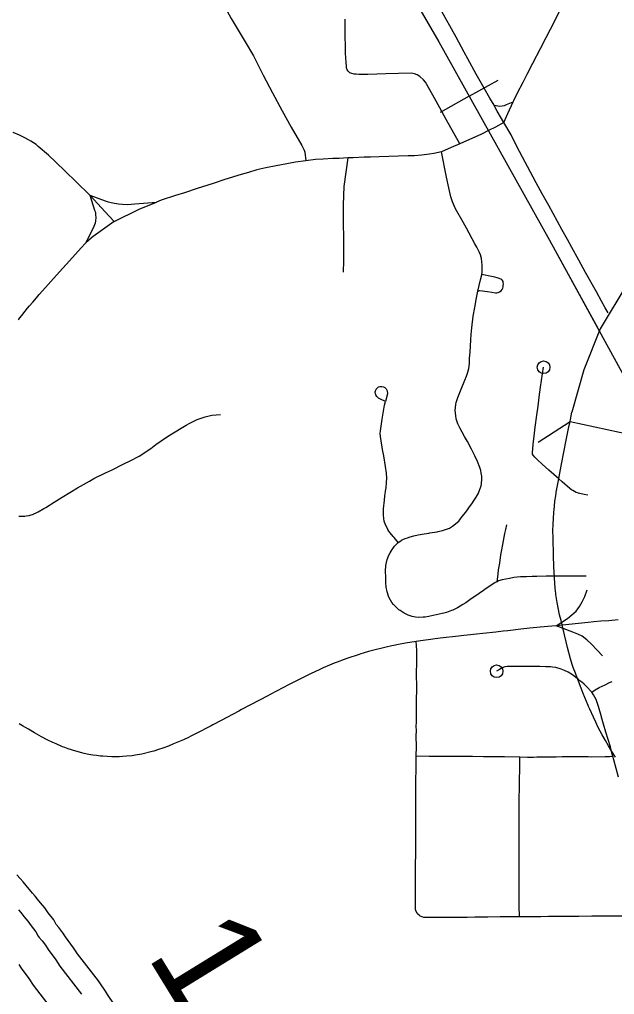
# Model space of a CAD drawing. Extents: x -19 to 366, y -4 to 359.
# Drawn here: x 153.543 to 153.989, y 194.655 to 195.386 of the extents above; entities that cross this region are included whole.
import ezdxf

# ---------------------------------------------------------------- set-up
doc = ezdxf.new("R2010")
doc.units = 0
for name, color, linetype in [('R_Contour Annot', 7, 'Continuous'), ('R_Exist Surface Annot', 7, 'Continuous'), ('R_Striping', 7, 'Continuous'), ('R_Vert Alg', 7, 'Continuous'), ('R_Water Annot', 7, 'Continuous'), ('Sheet Fence', 7, 'Continuous'), ('T_Vehicle Path Lt Minor', 7, 'Continuous')]:
    doc.layers.add(name, color=color, linetype=linetype)

msp = doc.modelspace()

# ---------------------------------------------------------------- linework, layer by layer
at = {"layer": 'R_Contour Annot'}
for p, q in [((153.96639, 195.12357), (153.95744, 195.0917)), ((153.95602, 195.08485), (154.00228, 195.07477)), ((153.94596, 195.03352), (153.94594, 195.03337)), ((153.94438, 194.96738), (153.94438, 194.96738)), ((153.94539, 194.9552), (153.94531, 194.95585)), ((153.95093, 194.92908), (153.95091, 194.92915)), ((153.95834, 194.90028), (153.95753, 194.90264)), ((153.96584, 194.88088), (153.96583, 194.88091)), ((153.96957, 194.87184), (153.96954, 194.8719))]:
    msp.add_line(p, q, dxfattribs=at)
for points in [[(154.00663, 195.20337), (154.00405, 195.19855), (153.99949, 195.18886), (153.97859, 195.15441), (153.96639, 195.12357)], [(153.95602, 195.08485), (153.95632, 195.08622), (153.95744, 195.0917)], [(153.94594, 195.03337), (153.9461, 195.03442), (153.94704, 195.03943), (153.9496, 195.05293), (153.95312, 195.07094), (153.95488, 195.07962), (153.95602, 195.08485)], [(153.94438, 194.96738), (153.94405, 194.9725), (153.94394, 194.97522), (153.94381, 194.97806), (153.94363, 194.98238), (153.94355, 194.98583), (153.94332, 194.99595), (153.94331, 194.99838), (153.94317, 195.00239), (153.94343, 195.00824), (153.94361, 195.01145), (153.94392, 195.01699), (153.94409, 195.01851), (153.94429, 195.02134), (153.9447, 195.02512), (153.94523, 195.02915), (153.94596, 195.03352)], [(153.94531, 194.95585), (153.94486, 194.95991), (153.94438, 194.96738)], [(153.95091, 194.92915), (153.94944, 194.93552), (153.94819, 194.93976), (153.94622, 194.94919), (153.94539, 194.9552)], [(153.95753, 194.90264), (153.95632, 194.90692), (153.95412, 194.91544), (153.95093, 194.92908)], [(153.96583, 194.88091), (153.96424, 194.88478), (153.96234, 194.89021), (153.9606, 194.89462), (153.96002, 194.8961), (153.95834, 194.90028)], [(153.96954, 194.8719), (153.96584, 194.88088)], [(153.99019, 194.83303), (153.98741, 194.83743), (153.98492, 194.84152), (153.98252, 194.84567), (153.98022, 194.84976), (153.97724, 194.85538), (153.97527, 194.8593), (153.97349, 194.86297), (153.97075, 194.86898), (153.96993, 194.87098), (153.96957, 194.87184)]]:
    msp.add_lwpolyline(points, dxfattribs=at)
at = {"layer": 'R_Exist Surface Annot'}
msp.add_line((153.60296, 194.66388), (153.60196, 194.66526), dxfattribs=at)
for points in [[(153.60196, 194.66526), (153.5863, 194.68553), (153.58334, 194.69021), (153.57736, 194.69828), (153.57526, 194.70141), (153.57225, 194.70537), (153.57033, 194.70768), (153.56847, 194.711), (153.56436, 194.71642), (153.56164, 194.72002), (153.55861, 194.72379), (153.55627, 194.72669), (153.55441, 194.72896), (153.55252, 194.73123), (153.54779, 194.73682), (153.54541, 194.73956), (153.54312, 194.74221), (153.54074, 194.7449)], [(153.54201, 194.7187), (153.54378, 194.71654), (153.54607, 194.7137), (153.54893, 194.71013), (153.55153, 194.7067), (153.55497, 194.70216), (153.55679, 194.69891), (153.55754, 194.69788), (153.55965, 194.69534), (153.56216, 194.69204), (153.56421, 194.68899), (153.57005, 194.68111), (153.5731, 194.67629), (153.58922, 194.65542)], [(153.54213, 194.6777), (153.5441, 194.67478), (153.54973, 194.66718), (153.55291, 194.66215), (153.56974, 194.64037)], [(153.61401, 194.64749), (153.60883, 194.65521), (153.60722, 194.65764), (153.60296, 194.66388)]]:
    msp.add_lwpolyline(points, dxfattribs=at)
at = {"layer": 'R_Striping'}
for points in [[(153.68931, 195.48329), (153.68915, 195.47289), (153.68903, 195.46504), (153.68985, 195.45634), (153.69085, 195.43881), (153.69091, 195.43151), (153.691, 195.42123), (153.69109, 195.41586), (153.69125, 195.41042), (153.6915, 195.40777), (153.69185, 195.40646), (153.69383, 195.40173), (153.6972, 195.39536), (153.70161, 195.38711), (153.71209, 195.36949), (153.71832, 195.35903), (153.72572, 195.34458), (153.73256, 195.33135), (153.73991, 195.3177), (153.74673, 195.30556), (153.75463, 195.29169), (153.75639, 195.28834), (153.75682, 195.2868), (153.75775, 195.28025)], [(153.91328, 195.32455), (153.91373, 195.32549), (153.91668, 195.33121), (153.92087, 195.33933), (153.92382, 195.34518), (153.92804, 195.35356), (153.93371, 195.36446), (153.93796, 195.37275), (153.94455, 195.38535), (153.9527, 195.40187), (153.95549, 195.40753), (153.95605, 195.40863)], [(153.89898, 195.32197), (153.89574, 195.32731), (153.89166, 195.33466), (153.88566, 195.34534), (153.87934, 195.35685), (153.87661, 195.36187), (153.87046, 195.37293), (153.85867, 195.39414)], [(153.87332, 195.29311), (153.86304, 195.31137), (153.85818, 195.32015), (153.85425, 195.32724), (153.85065, 195.33356), (153.84749, 195.33928), (153.84595, 195.34114), (153.84334, 195.34344), (153.84125, 195.34472), (153.83918, 195.34552), (153.8369, 195.34593), (153.82717, 195.34571), (153.8177, 195.34552), (153.80424, 195.34512), (153.79739, 195.34514), (153.79547, 195.34524), (153.79386, 195.34535), (153.79219, 195.34569), (153.79068, 195.34638), (153.78951, 195.34747), (153.78867, 195.34845), (153.78827, 195.35015), (153.78811, 195.3513), (153.78785, 195.35395), (153.78735, 195.36107), (153.78726, 195.3791), (153.78713, 195.38654)], [(153.89898, 195.32197), (153.90331, 195.3214), (153.90506, 195.32148), (153.90687, 195.32188), (153.9083, 195.32244), (153.91328, 195.32455)], [(153.90638, 195.30896), (153.90141, 195.31759), (153.89965, 195.32087), (153.89898, 195.32197)], [(153.90638, 195.30896), (153.90921, 195.31575), (153.91328, 195.32455)], [(153.90638, 195.30896), (153.89995, 195.30544), (153.8947, 195.30295), (153.88945, 195.30023), (153.88461, 195.29798), (153.87823, 195.29525), (153.87332, 195.29311)], [(153.98452, 195.16619), (153.98245, 195.16994), (153.97959, 195.17509), (153.97576, 195.18196), (153.9677, 195.19646), (153.96264, 195.20569), (153.95738, 195.2154), (153.9541, 195.22138), (153.94996, 195.22887), (153.94, 195.24675), (153.93512, 195.25551), (153.93064, 195.26372), (153.92411, 195.27592), (153.92035, 195.28305), (153.91593, 195.29157), (153.91173, 195.29972), (153.90638, 195.30896)], [(153.59555, 195.25443), (153.58518, 195.26451), (153.57703, 195.27255), (153.57006, 195.27929), (153.56453, 195.28445), (153.5568, 195.291), (153.55514, 195.29248), (153.55333, 195.29377), (153.55135, 195.29501), (153.54945, 195.29613), (153.54617, 195.29787), (153.54279, 195.29947), (153.53811, 195.30151)], [(153.87332, 195.29311), (153.86666, 195.29022), (153.8595, 195.28704)], [(153.8595, 195.28704), (153.85376, 195.28575), (153.85058, 195.28537), (153.84444, 195.28461), (153.83917, 195.28416), (153.83461, 195.28394), (153.81282, 195.28331), (153.80633, 195.28311), (153.80143, 195.28294), (153.79313, 195.28265), (153.78923, 195.28245)], [(153.88982, 195.19512), (153.89008, 195.19671), (153.89007, 195.20206), (153.88951, 195.20703), (153.88881, 195.20986), (153.8879, 195.21206), (153.88604, 195.2155), (153.88466, 195.21798), (153.87834, 195.22969), (153.87574, 195.23438), (153.87011, 195.24432), (153.86771, 195.24953), (153.86641, 195.25324), (153.86498, 195.26009), (153.86339, 195.26796), (153.8595, 195.28704)], [(153.75775, 195.28025), (153.74994, 195.2792), (153.74339, 195.27809), (153.73531, 195.27659), (153.72764, 195.27502), (153.72093, 195.27346), (153.71457, 195.27163), (153.7091, 195.26993), (153.69687, 195.2662), (153.68808, 195.26331), (153.67604, 195.25944), (153.6665, 195.25636), (153.65984, 195.25419), (153.64909, 195.25068), (153.64547, 195.24924)], [(153.78923, 195.28245), (153.78261, 195.28211), (153.77804, 195.28211), (153.77073, 195.28162), (153.76499, 195.28122), (153.75775, 195.28025)], [(153.78923, 195.28245), (153.78625, 195.26092), (153.78574, 195.24723), (153.78582, 195.2325), (153.78585, 195.22358), (153.78595, 195.21005), (153.78599, 195.2054), (153.78568, 195.19682)], [(153.59555, 195.25443), (153.59911, 195.24332), (153.59942, 195.2423), (153.5997, 195.24092), (153.59985, 195.23977), (153.59996, 195.23771), (153.59982, 195.23541), (153.59945, 195.23342), (153.59814, 195.22968), (153.59239, 195.21845)], [(153.59555, 195.25443), (153.59594, 195.25405), (153.60686, 195.24231), (153.61376, 195.23481)], [(153.59555, 195.25443), (153.60709, 195.2503), (153.60929, 195.24958), (153.61149, 195.24895), (153.61404, 195.24843), (153.61694, 195.24798), (153.6201, 195.24771), (153.62387, 195.24764), (153.62649, 195.24775), (153.62928, 195.24805), (153.64547, 195.24924)], [(153.61376, 195.23481), (153.63257, 195.24411), (153.64547, 195.24924)], [(153.61376, 195.23481), (153.59796, 195.22367), (153.59473, 195.22085), (153.59239, 195.21845)], [(153.54193, 195.16105), (153.54307, 195.16261), (153.54441, 195.16436), (153.54699, 195.16759), (153.54882, 195.16977), (153.55029, 195.17149), (153.55271, 195.17433), (153.55548, 195.17762), (153.55754, 195.18006), (153.56013, 195.1829), (153.57048, 195.19466), (153.58245, 195.20782), (153.58897, 195.21494), (153.59239, 195.21845)], [(153.88691, 195.18261), (153.88874, 195.19111), (153.88978, 195.1949), (153.88982, 195.19512)], [(153.88691, 195.18261), (153.88824, 195.18315), (153.89395, 195.18231), (153.89721, 195.18171), (153.89999, 195.18139), (153.90103, 195.18137), (153.90202, 195.18156), (153.90317, 195.18196), (153.90429, 195.18274), (153.90511, 195.1838), (153.90553, 195.18474), (153.90569, 195.18576), (153.90589, 195.18683), (153.90602, 195.18802), (153.90592, 195.18905), (153.90571, 195.18982), (153.90528, 195.19051), (153.9047, 195.19102), (153.90405, 195.19151), (153.90277, 195.19217), (153.90131, 195.19258), (153.89943, 195.19312), (153.89702, 195.19363), (153.88982, 195.19512)], [(153.827, 194.99399), (153.82818, 194.99477), (153.82957, 194.99572), (153.83046, 194.99621), (153.83228, 194.99705), (153.83392, 194.99769), (153.836, 194.99844), (153.8388, 194.99908), (153.84198, 194.9998), (153.84648, 195.00055), (153.84997, 195.00112), (153.85075, 195.00126), (153.85621, 195.00213), (153.8569, 195.00225), (153.86019, 195.00296), (153.86556, 195.00485), (153.86774, 195.00623), (153.87246, 195.01013), (153.8733, 195.01115), (153.87428, 195.01249), (153.8785, 195.0179), (153.88052, 195.02075), (153.88216, 195.02312), (153.88409, 195.02589), (153.88556, 195.02809), (153.88725, 195.03105), (153.88787, 195.03258), (153.88917, 195.03652), (153.88949, 195.03837), (153.88968, 195.04164), (153.88971, 195.04394), (153.8894, 195.04617), (153.88899, 195.04806), (153.88841, 195.05025), (153.88666, 195.0549), (153.88454, 195.05915), (153.88207, 195.064), (153.87891, 195.06984), (153.87679, 195.0736), (153.87331, 195.07997), (153.87174, 195.0831), (153.87064, 195.08671), (153.87018, 195.08933), (153.86988, 195.09314), (153.87037, 195.09749), (153.87063, 195.09895), (153.87188, 195.10291), (153.87428, 195.10917), (153.87701, 195.11588), (153.87818, 195.11875), (153.87926, 195.1217), (153.87997, 195.12461), (153.88043, 195.12827), (153.88065, 195.13222), (153.88094, 195.13676), (153.88156, 195.14606), (153.88182, 195.15009), (153.88217, 195.15493), (153.88328, 195.16373), (153.88453, 195.17024), (153.8858, 195.17764), (153.88691, 195.18261)], [(153.96931, 195.02962), (153.96662, 195.03), (153.9634, 195.03074), (153.96068, 195.03163), (153.9581, 195.03301), (153.95721, 195.0336), (153.95605, 195.03438), (153.95587, 195.03462), (153.95014, 195.03946), (153.94756, 195.04172), (153.94002, 195.04844), (153.93515, 195.05282), (153.93137, 195.05634), (153.9295, 195.05814), (153.92824, 195.05968), (153.92787, 195.06044), (153.92775, 195.06124), (153.92832, 195.06748), (153.92905, 195.07381), (153.92994, 195.08066), (153.93118, 195.0896), (153.93203, 195.09627), (153.93294, 195.10303), (153.93388, 195.11044), (153.93613, 195.12551)], [(153.81748, 195.09984), (153.81371, 195.10144), (153.81222, 195.10228), (153.81093, 195.10348), (153.81011, 195.10481), (153.80985, 195.10533), (153.80978, 195.10707), (153.81043, 195.109), (153.81169, 195.11043), (153.81218, 195.11071), (153.81314, 195.1111), (153.81463, 195.11112), (153.81589, 195.11089), (153.81693, 195.11041), (153.81805, 195.10942), (153.81883, 195.10777), (153.81892, 195.10562), (153.81748, 195.09984)], [(153.827, 194.99399), (153.82392, 194.99771), (153.82323, 194.99859), (153.821, 195.0012), (153.8207, 195.00164), (153.82008, 195.00256), (153.81931, 195.00375), (153.81889, 195.00451), (153.81745, 195.00739), (153.81656, 195.01015), (153.81617, 195.01218), (153.81596, 195.01464), (153.81589, 195.01515), (153.81605, 195.01941), (153.81671, 195.02584), (153.81709, 195.02899), (153.81728, 195.03047), (153.81757, 195.03269), (153.81788, 195.03503), (153.81833, 195.03903), (153.81844, 195.04243), (153.81819, 195.04605), (153.81745, 195.05103), (153.81612, 195.05913), (153.81529, 195.06394), (153.81381, 195.07362), (153.8136, 195.07584), (153.81362, 195.07777), (153.81491, 195.08663), (153.81582, 195.09118), (153.81678, 195.09706), (153.81748, 195.09984)], [(153.54229, 195.01387), (153.54468, 195.01385), (153.54674, 195.01388), (153.54783, 195.01397), (153.55004, 195.01434), (153.55072, 195.0145), (153.55326, 195.01536), (153.55354, 195.01549), (153.55522, 195.01634), (153.55673, 195.01712), (153.56099, 195.01955), (153.56251, 195.02041), (153.56381, 195.02116), (153.56486, 195.02176), (153.56523, 195.02197), (153.56681, 195.02296), (153.57474, 195.02798), (153.58048, 195.03157), (153.5863, 195.03514), (153.59524, 195.04018), (153.59855, 195.04195), (153.6074, 195.04628), (153.61169, 195.04832), (153.62107, 195.053), (153.62574, 195.05531), (153.63269, 195.05894), (153.64131, 195.06446), (153.64515, 195.06751), (153.649, 195.07041), (153.6539, 195.07362), (153.66421, 195.07976), (153.66791, 195.08197), (153.6707, 195.08358), (153.67614, 195.08628), (153.68214, 195.0884), (153.6871, 195.08956), (153.69362, 195.09005)], [(153.9012, 194.96464), (153.90202, 194.97035), (153.90238, 194.9735), (153.90284, 194.9762), (153.90322, 194.97864), (153.90417, 194.9849), (153.90475, 194.98847), (153.90553, 194.99259), (153.90713, 195.00079), (153.90782, 195.00382), (153.90845, 195.00721)], [(153.9012, 194.96464), (153.89987, 194.96397), (153.89494, 194.96076), (153.89306, 194.95949), (153.89111, 194.95817), (153.88768, 194.9558), (153.88084, 194.95107), (153.87766, 194.94889), (153.8755, 194.94746), (153.87163, 194.94513), (153.86893, 194.94376), (153.86795, 194.94334), (153.86701, 194.94299), (153.86324, 194.94161), (153.86117, 194.94105), (153.85992, 194.94075), (153.85112, 194.93878), (153.84995, 194.93857), (153.84735, 194.93816), (153.84584, 194.93797), (153.84256, 194.93782), (153.84004, 194.93806), (153.83761, 194.93863), (153.83457, 194.9396), (153.83161, 194.94104), (153.82843, 194.94297), (153.82761, 194.94352), (153.82664, 194.94429), (153.8239, 194.94711), (153.82343, 194.94757), (153.82232, 194.94909), (153.82035, 194.95259), (153.81977, 194.95381), (153.81865, 194.957), (153.818, 194.9606), (153.81771, 194.96398), (153.81761, 194.96818), (153.81755, 194.9726), (153.81768, 194.97679), (153.81866, 194.98135), (153.81994, 194.98447), (153.8209, 194.98643), (153.82248, 194.98886), (153.82321, 194.98992), (153.82421, 194.99128), (153.82547, 194.99269), (153.82679, 194.99385), (153.827, 194.99399)], [(153.968, 194.9689), (153.95993, 194.96878), (153.95685, 194.96879), (153.94498, 194.96881), (153.9393, 194.96878), (153.93814, 194.96878), (153.9312, 194.96868), (153.92749, 194.96853), (153.92321, 194.96843), (153.92143, 194.96841), (153.91888, 194.96826), (153.91383, 194.96771), (153.91067, 194.96719), (153.90516, 194.96613), (153.90234, 194.96521), (153.9012, 194.96464)], [(153.94563, 194.93158), (153.95399, 194.93697), (153.95734, 194.93974), (153.96057, 194.94264), (153.96312, 194.9462), (153.96514, 194.94965), (153.96704, 194.95366), (153.96884, 194.95846)], [(153.97398, 194.93447), (153.96973, 194.93404), (153.96239, 194.93334), (153.94563, 194.93158)], [(153.99212, 194.93612), (153.98502, 194.93534), (153.97901, 194.93497), (153.97398, 194.93447)], [(153.94563, 194.93158), (153.94241, 194.93127), (153.93367, 194.93053), (153.92588, 194.92975), (153.91915, 194.92901), (153.90933, 194.92789), (153.90579, 194.92751), (153.90032, 194.92693), (153.89045, 194.92587), (153.88568, 194.92534), (153.88117, 194.92485), (153.87638, 194.92431), (153.87227, 194.92383), (153.85853, 194.92236), (153.84565, 194.92061), (153.84049, 194.91981)], [(153.98031, 194.90911), (153.97219, 194.91773), (153.96863, 194.92113), (153.96502, 194.92381), (153.96194, 194.92535), (153.95806, 194.92682), (153.94563, 194.93158)], [(153.84049, 194.91981), (153.8325, 194.91856), (153.82727, 194.91767), (153.82364, 194.91694), (153.82214, 194.91661), (153.81788, 194.91565), (153.81395, 194.91469), (153.81068, 194.91387), (153.80481, 194.91227), (153.8008, 194.91108), (153.79899, 194.91055), (153.79763, 194.91012), (153.7939, 194.90892), (153.79216, 194.90835), (153.7885, 194.9071), (153.78644, 194.90638), (153.78113, 194.90437), (153.77888, 194.90347), (153.77544, 194.90207), (153.77074, 194.90003), (153.76826, 194.89892), (153.76446, 194.89712), (153.76163, 194.89576), (153.75776, 194.89385), (153.75477, 194.89235), (153.7487, 194.88927), (153.74528, 194.88749), (153.73103, 194.88007), (153.72912, 194.87906), (153.70951, 194.8688), (153.70745, 194.86771), (153.69419, 194.86067), (153.68799, 194.85738), (153.68666, 194.85665), (153.68314, 194.85477), (153.67847, 194.85233), (153.67439, 194.85024), (153.67129, 194.84872), (153.66949, 194.84786), (153.6658, 194.84615), (153.66204, 194.84451), (153.65843, 194.843), (153.65457, 194.84147), (153.65038, 194.8399), (153.64708, 194.83873), (153.64365, 194.83764), (153.64245, 194.83729), (153.63465, 194.83538), (153.62982, 194.83452), (153.62727, 194.83417), (153.62297, 194.83374), (153.62006, 194.83357), (153.61758, 194.83347), (153.61457, 194.83343), (153.61204, 194.83346), (153.60843, 194.83359), (153.60535, 194.8338), (153.60354, 194.83397), (153.60046, 194.83432), (153.59781, 194.83469), (153.59472, 194.83522), (153.59129, 194.83591), (153.5896, 194.83631), (153.58501, 194.83752), (153.57937, 194.83933), (153.57676, 194.84028), (153.57511, 194.84091), (153.57021, 194.84299), (153.56776, 194.84408), (153.56358, 194.84613), (153.55935, 194.84839), (153.55397, 194.85145), (153.54956, 194.85399), (153.54503, 194.85648), (153.54238, 194.85811)], [(153.84055, 194.83385), (153.84065, 194.84099), (153.84062, 194.84895), (153.84064, 194.85316), (153.84062, 194.85606), (153.84063, 194.85966), (153.84068, 194.86907), (153.84078, 194.87283), (153.8408, 194.87452), (153.84086, 194.87833), (153.8409, 194.8816), (153.84088, 194.88771), (153.84083, 194.89351), (153.84087, 194.89687), (153.84096, 194.90338), (153.84101, 194.90641), (153.84101, 194.90785), (153.84101, 194.91027), (153.84101, 194.91277), (153.84084, 194.91672), (153.84049, 194.91981)], [(153.97227, 194.88177), (153.97143, 194.88296), (153.96913, 194.88544), (153.96664, 194.88774), (153.96484, 194.88945), (153.96332, 194.89046), (153.96223, 194.89127), (153.96033, 194.89279), (153.95791, 194.89481), (153.95469, 194.89685), (153.95172, 194.8982), (153.94939, 194.89912), (153.94545, 194.90024), (153.94281, 194.90064), (153.94146, 194.90075), (153.93785, 194.90091), (153.93344, 194.90097), (153.92987, 194.901), (153.92392, 194.90103), (153.92196, 194.90104), (153.91367, 194.90107), (153.90893, 194.90106), (153.90697, 194.90075), (153.905, 194.90004), (153.90298, 194.89896), (153.90091, 194.89752)], [(153.97227, 194.88177), (153.97478, 194.88347), (153.9778, 194.88524), (153.98006, 194.88642), (153.98231, 194.88746), (153.98557, 194.88904), (153.98773, 194.88991)], [(153.98823, 194.83365), (153.98712, 194.83739), (153.98631, 194.84084), (153.98463, 194.84627), (153.98287, 194.85194), (153.98111, 194.85783), (153.98013, 194.86127), (153.979, 194.86511), (153.97735, 194.8711), (153.97556, 194.87625), (153.97365, 194.87982), (153.97227, 194.88177)], [(153.84362, 194.71387), (153.8435, 194.71394), (153.8427, 194.71451), (153.84183, 194.71529), (153.84156, 194.71564), (153.84113, 194.71638), (153.84054, 194.71726), (153.8402, 194.71819), (153.84009, 194.7189), (153.84001, 194.71988), (153.83999, 194.72275), (153.83993, 194.72726), (153.83994, 194.72862), (153.83993, 194.72979), (153.83991, 194.73176), (153.84002, 194.73531), (153.84008, 194.7395), (153.84006, 194.75152), (153.84008, 194.75304), (153.84014, 194.75998), (153.84017, 194.76203), (153.84017, 194.76446), (153.84021, 194.76768), (153.8402, 194.76884), (153.84023, 194.77191), (153.8402, 194.77921), (153.84018, 194.78538), (153.84019, 194.78907), (153.84015, 194.79436), (153.84015, 194.79735), (153.84018, 194.80198), (153.84019, 194.80405), (153.84028, 194.81116), (153.84037, 194.81768), (153.84038, 194.82206), (153.84046, 194.8273), (153.84055, 194.83385)], [(153.91831, 194.83302), (153.90677, 194.8333), (153.9035, 194.83333), (153.89333, 194.83341), (153.89101, 194.83345), (153.88291, 194.83362), (153.87284, 194.83355), (153.86484, 194.83358), (153.85697, 194.83354), (153.85319, 194.83352), (153.8502, 194.8336), (153.84055, 194.83385)], [(153.91805, 194.71335), (153.91787, 194.7217), (153.91779, 194.72927), (153.91774, 194.73317), (153.91774, 194.74055), (153.91774, 194.74293), (153.91774, 194.74904), (153.91777, 194.75757), (153.91783, 194.76835), (153.91786, 194.78392), (153.91785, 194.79048), (153.91789, 194.79649), (153.91792, 194.80081), (153.91801, 194.81134), (153.91814, 194.81806), (153.91824, 194.82199), (153.91826, 194.82745), (153.91831, 194.83302)], [(153.98823, 194.83365), (153.98561, 194.83342), (153.98227, 194.83332), (153.97185, 194.83322), (153.96972, 194.83324), (153.96785, 194.83328), (153.96396, 194.83332), (153.95811, 194.83331), (153.95011, 194.83324), (153.94559, 194.83318), (153.93621, 194.83306), (153.93096, 194.83299), (153.92861, 194.83296), (153.92411, 194.83288), (153.91831, 194.83302)], [(153.9923, 194.81798), (153.98899, 194.83116), (153.98823, 194.83365)], [(153.91805, 194.71335), (153.91303, 194.7133), (153.90347, 194.7133), (153.89442, 194.71315), (153.88443, 194.71301), (153.87887, 194.71297), (153.87439, 194.71293), (153.85964, 194.71276), (153.85405, 194.71277), (153.8468, 194.71279), (153.84614, 194.71296), (153.8449, 194.7133), (153.8442, 194.71354), (153.84362, 194.71387)], [(153.9992, 194.71384), (153.99392, 194.71387), (153.98229, 194.71384), (153.97237, 194.71376), (153.96271, 194.71369), (153.95554, 194.71363), (153.95049, 194.71359), (153.94531, 194.71355), (153.93977, 194.7135), (153.93399, 194.71344), (153.92494, 194.71342), (153.91805, 194.71335)]]:
    msp.add_lwpolyline(points, dxfattribs=at)
for centre in [(153.93613, 195.12551), (153.90091, 194.89752)]:
    msp.add_circle(centre, 0.00473, dxfattribs=at)
at = {"layer": 'R_Vert Alg'}
msp.add_lwpolyline([(153.93214, 195.06939), (153.95601, 195.0848)], dxfattribs=at)
at = {"layer": 'R_Water Annot'}
for q in [(153.90212, 195.34089), (153.85848, 195.31648)]:
    msp.add_line((153.8803, 195.32868), q, dxfattribs=at)
for points in [[(153.01885, 195.64218), (153.06291, 195.61635), (153.10475, 195.59942), (153.13902, 195.58918), (153.16795, 195.58428), (153.19777, 195.58161), (153.24718, 195.58206), (153.29436, 195.58339), (153.45281, 195.59096), (153.50088, 195.59363), (153.53248, 195.59363), (153.56363, 195.59141), (153.59568, 195.58606), (153.63173, 195.57671), (153.67223, 195.56023), (153.70339, 195.54287), (153.73365, 195.52416), (153.7519, 195.50991), (153.77149, 195.49343), (153.79329, 195.46983), (153.82089, 195.43242), (153.85739, 195.36963), (153.94062, 195.22089), (153.97681, 195.15484)], [(153.82089, 195.43242), (153.85739, 195.36963), (153.94062, 195.22089), (154.06212, 194.99912), (154.16182, 194.81876), (154.27799, 194.61123), (154.29401, 194.58541), (154.31271, 194.55824), (154.33273, 194.52885), (154.36701, 194.48966), (154.39905, 194.45181), (154.44089, 194.41039), (154.67767, 194.18772), (154.69993, 194.16501), (154.71595, 194.14898), (154.73509, 194.12582), (154.75334, 194.09732), (154.77247, 194.06971), (154.79873, 194.01939), (154.82811, 193.94992), (154.91401, 193.74417), (154.99769, 193.54333)]]:
    msp.add_lwpolyline(points, dxfattribs=at)
at = {"layer": 'Sheet Fence'}
for points in [[(156.50946, 189.3937), (156.44759, 191.65634), (156.2114, 200.27623), (155.97446, 208.89626), (155.73678, 217.51643), (155.49836, 226.13674), (155.2592, 234.75719), (155.01929, 243.37778), (154.77865, 251.9985), (154.53727, 260.61937), (154.29515, 269.24038), (154.0523, 277.86152), (153.80871, 286.48281), (153.56438, 295.10424), (153.31933, 303.72581), (153.07354, 312.34752), (152.82702, 320.96938), (152.57978, 329.59137), (152.3318, 338.21351), (152.0831, 346.83579)], [(154.11585, 1.87092), (153.9063, 10.48743), (153.69602, 19.10409), (153.48501, 27.72087), (153.27327, 36.3378), (153.0608, 44.95486), (152.84759, 53.57206), (152.63366, 62.1894), (152.419, 70.80688), (152.20362, 79.42449), (151.98751, 88.04225), (151.77068, 96.66014), (151.55312, 105.27817), (151.33484, 113.89634), (151.11584, 122.51465), (150.89612, 131.13311), (150.67568, 139.7517), (150.45452, 148.37043), (150.23264, 156.98931), (150.01005, 165.60832), (149.78674, 174.22748), (149.56272, 182.84677), (149.33799, 191.46621), (149.11254, 200.0858), (148.88638, 208.70552), (148.65952, 217.32539), (148.43194, 225.9454), (148.20366, 234.56555), (147.97466, 243.18584), (147.74497, 251.80628), (147.51457, 260.42687), (147.28346, 269.04759), (147.05165, 277.66846), (146.81914, 286.28948), (146.58593, 294.91064), (146.35202, 303.53194), (146.11742, 312.15339), (145.88211, 320.77499), (145.64611, 329.39673), (145.40941, 338.01861), (145.17202, 346.64065)], [(0, 189.51617), (7.11214, 189.52059), (14.22427, 189.53386), (21.33637, 189.55597), (28.44845, 189.58693), (35.56048, 189.62672), (42.67245, 189.67537), (49.78436, 189.73285), (56.89619, 189.79918), (64.00793, 189.87436), (71.11958, 189.95838), (78.23111, 190.05124), (85.34253, 190.15294), (92.45381, 190.26349), (99.56495, 190.38288), (106.67593, 190.51112), (113.78675, 190.6482), (120.89739, 190.79412), (128.00785, 190.94888), (135.11811, 191.11248), (142.22816, 191.28493), (149.33799, 191.46621), (156.44759, 191.65634), (163.55694, 191.85531), (170.66605, 192.06312), (177.77489, 192.27977), (184.88345, 192.50526), (191.99173, 192.73959), (199.09971, 192.98276), (206.20739, 193.23477), (213.31474, 193.49561), (220.42177, 193.7653), (227.52845, 194.04382), (234.63479, 194.33118), (241.74076, 194.62738), (248.84635, 194.93241), (255.95157, 195.24628), (263.05638, 195.56898), (270.16079, 195.90052), (277.26478, 196.24089), (284.36834, 196.5901), (291.47147, 196.94814), (298.57414, 197.31501), (305.67635, 197.69072), (312.77809, 198.07525), (319.87934, 198.46862), (326.9801, 198.87082), (334.08035, 199.28185), (341.18009, 199.7017)]]:
    msp.add_spline(points, degree=3, dxfattribs=at)

# ---------------------------------------------------------------- texts
at = {"layer": 'T_Vehicle Path Lt Minor'}
msp.add_text('1.7', height=0.08, rotation=301.5544, dxfattribs=at).set_placement((153.63757, 194.68505))

doc.saveas('drawing.dxf')
